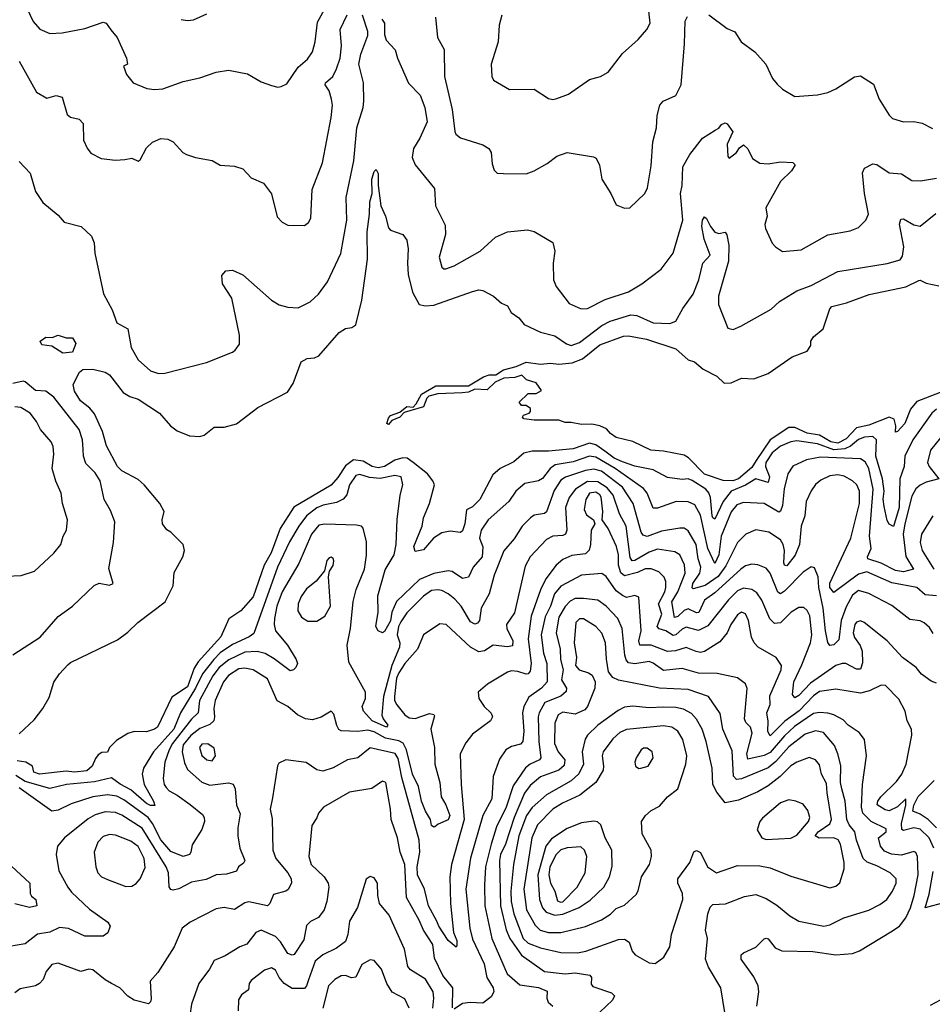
# Model space of a CAD drawing. Extents: x 1246230 to 1426786, y 660032 to 763141.
# Tile 365 of 566: x 1377578 to 1382025, y 677574 to 682372. Entities that reach past the tile are written whole.
import ezdxf

# ---------------------------------------------------------------- set-up
doc = ezdxf.new("R2010")
doc.units = 0

msp = doc.modelspace()

# ---------------------------------------------------------------- linework, layer by layer
at = {"layer": '0CON10XD'}
for points in [[(1378022.4, 682322.4), (1378052.5, 682285), (1378098, 682185), (1378102.5, 682155), (1378083.3, 682145), (1378098, 682105), (1378131.2, 682065), (1378197.6, 682037.6), (1378235, 682031.5), (1378275, 682035.5), (1378375, 682071.8), (1378455, 682089.6), (1378535, 682116.7), (1378595, 682126.7), (1378687.8, 682107.8), (1378755, 682069.2), (1378805, 682050.8), (1378835, 682044.2), (1378852.7, 682047.3), (1378880, 682060), (1378935, 682140.6), (1378980.6, 682179.4), (1379004.3, 682215), (1379018.2, 682265), (1379029.3, 682360.7), (1379080.4, 682455)], [(1379927.5, 682395), (1379913.9, 682346.1), (1379910, 682265), (1379875.9, 682155.9), (1379879.2, 682095), (1379887, 682077), (1379965, 682032.5), (1380085, 682032.9), (1380155, 681988.8), (1380175, 681984), (1380195, 681987.5), (1380251.2, 682008.8), (1380355, 682080), (1380407.5, 682095), (1380445, 682116.7), (1380515, 682207.5), (1380591.4, 682275), (1380634.2, 682325), (1380649.5, 682355), (1380640, 682445)], [(1377575, 681681.2), (1377629.1, 681625), (1377655.5, 681535), (1377690.7, 681480.7), (1377765, 681420), (1377795, 681386.2), (1377877.5, 681365), (1377927.3, 681317.3), (1377941.2, 681285), (1377944.3, 681235), (1377985.6, 681035.6), (1378028.9, 680958.9), (1378051.9, 680895), (1378105.3, 680865.3), (1378120.3, 680775), (1378155, 680715.5), (1378215, 680661.2), (1378255, 680648.8), (1378285, 680650), (1378488.5, 680701.5), (1378615, 680751.5), (1378628.3, 680761.7), (1378648.4, 680791.6), (1378648.6, 680835), (1378610.9, 681015), (1378566, 681085), (1378563.3, 681125), (1378581.7, 681148.3), (1378615, 681152), (1378665, 681129.5), (1378805.4, 681005.4), (1378842, 680982), (1378885, 680970.8), (1378935, 680968), (1378993.3, 680996.7), (1379034.6, 681035.4), (1379077.1, 681095), (1379143.2, 681233.2), (1379171.2, 681395), (1379167.9, 681505), (1379206.3, 681685), (1379220, 681845), (1379250.9, 681945), (1379254.7, 681975), (1379252.6, 682065), (1379230.6, 682155), (1379240.8, 682205), (1379274.6, 682295), (1379273.9, 682315), (1379248.2, 682395)], [(1377614.6, 682424.6), (1377643.2, 682363.2), (1377676.4, 682326.4), (1377725, 682305.6), (1377785, 682308.5), (1377895, 682329.1), (1377985, 682360.8), (1378000, 682355), (1378022.4, 682322.4)], [(1378365, 682373.8), (1378395, 682368), (1378425, 682372), (1378489.3, 682400.7)], [(1379122.1, 682132.1), (1379140, 682185), (1379146.5, 682245), (1379139.1, 682325), (1379173.6, 682396.4)], [(1380935, 682396), (1381025, 682330), (1381062.3, 682312.3), (1381093.8, 682265), (1381160, 682215), (1381214, 682155), (1381245.5, 682085.5), (1381268.3, 682058.3), (1381295, 682034), (1381355, 681998), (1381465, 682005.7), (1381515, 682017.1), (1381555, 682035.7), (1381645.8, 682094.2), (1381675, 682098), (1381738.1, 682058.1), (1381766, 681985), (1381815, 681906.7), (1381831.2, 681891.2), (1381885, 681873.8), (1381934.1, 681875.9), (1381975, 681867.5), (1382025, 681842)], [(1379342.5, 682375), (1379356, 682355), (1379355, 682300), (1379363.2, 682273.2), (1379407.5, 682225), (1379418.5, 682185), (1379472.6, 682062.6), (1379529.5, 682005), (1379551.2, 681945), (1379563.3, 681875), (1379527.5, 681795), (1379496.8, 681745), (1379490.4, 681700.4), (1379504.5, 681664.5), (1379599.4, 681549.4), (1379604.6, 681465), (1379651.2, 681371.2), (1379653.3, 681325), (1379622.5, 681215), (1379635, 681166), (1379645, 681157.5), (1379655, 681157.8), (1379695, 681173.5), (1379820.8, 681245), (1379896.9, 681313.1), (1379955, 681339.2), (1380052, 681348), (1380085, 681340.8), (1380175.7, 681285.7), (1380185.3, 681245), (1380177.8, 681185), (1380178.9, 681105), (1380192.2, 681072.2), (1380255, 680989.2), (1380313.2, 680963.2), (1380345, 680964.4), (1380430.8, 681009.2), (1380543.8, 681046.2), (1380610, 681085), (1380703.4, 681156.6), (1380761.9, 681235), (1380809.2, 681395), (1380797.3, 681525), (1380805.2, 681565), (1380809.1, 681655), (1380843.1, 681715), (1380905.5, 681794.5), (1380966.5, 681833.5), (1380985, 681844.2), (1380997.9, 681862.1), (1381015, 681869.1), (1381025.8, 681865), (1381052.5, 681825), (1381025.5, 681765), (1381027.5, 681705), (1381035, 681697.5), (1381071.2, 681725), (1381085, 681747.5), (1381105, 681762.5), (1381125, 681742.5), (1381148.8, 681695), (1381185, 681672.9), (1381225, 681670), (1381285, 681679.5), (1381345, 681675.7), (1381355.7, 681665.7), (1381339.2, 681635), (1381285, 681584), (1381214.2, 681455), (1381219.2, 681415), (1381209.2, 681375), (1381212, 681355), (1381245, 681283.3), (1381260, 681265), (1381295, 681242), (1381385, 681251.1), (1381516.3, 681323.7), (1381625, 681343.5), (1381665, 681359.4), (1381700.6, 681395), (1381713.3, 681425), (1381694.6, 681524.6), (1381684.4, 681625.6), (1381695, 681648), (1381735, 681669.2), (1381755, 681666.9), (1381815, 681626.7), (1381875, 681620.6), (1381925, 681589.4), (1381966.8, 681586.8), (1382045, 681600)], [(1379604.3, 682385), (1379613.3, 682285), (1379646.6, 682226.6), (1379647.5, 682095), (1379685.8, 681935), (1379697.6, 681827.6), (1379703.6, 681813.6), (1379725, 681797.1), (1379835, 681762.5), (1379864, 681745), (1379874.6, 681724.6), (1379879.7, 681669.7), (1379889.1, 681639.1), (1379905, 681624.3), (1379935, 681623.3), (1380045, 681621.5), (1380084.6, 681635.4), (1380148.7, 681671.3), (1380195, 681707.8), (1380245, 681725.6), (1380374.3, 681704.3), (1380386.9, 681696.9), (1380403.2, 681663.2), (1380413.8, 681595), (1380458.8, 681525), (1380485, 681470), (1380525, 681453.3), (1380550, 681455), (1380623.3, 681525), (1380636.8, 681553.2), (1380655, 681660), (1380662.8, 681777.2), (1380680.5, 681845), (1380684.2, 681905), (1380696.2, 681955), (1380712.5, 681975), (1380775, 682003.3), (1380800.8, 682055), (1380817.9, 682255), (1380820.6, 682365), (1380832.1, 682387.9)], [(1377575, 682169.6), (1377659.1, 682019.1), (1377710, 681990), (1377755, 682002), (1377784.2, 681994.2), (1377809.7, 681909.7), (1377825, 681898), (1377867, 681887), (1377886.4, 681866.4), (1377889.4, 681785), (1377906.3, 681746.3), (1377925, 681722), (1377975.6, 681695.6), (1378045, 681687.8), (1378090.8, 681690.8), (1378125, 681698), (1378155, 681682.5), (1378165, 681690), (1378195, 681748), (1378225, 681775.8), (1378265, 681792.5), (1378300.5, 681790.5), (1378325, 681776.7), (1378372.5, 681725), (1378390, 681715), (1378435, 681700), (1378515, 681686.7), (1378555, 681663.3), (1378625, 681658.8), (1378665.8, 681645.8), (1378705, 681600.8), (1378765.5, 681575.5), (1378804.1, 681524.1), (1378832.3, 681412.3), (1378856.7, 681385), (1378885, 681370.8), (1378965, 681368.8), (1378985, 681383.3), (1378996, 681405), (1379003.1, 681545), (1379053.1, 681675), (1379095.7, 681895), (1379101.5, 681955), (1379097.3, 681985), (1379085.4, 682025.4), (1379066, 682055), (1379068, 682065), (1379104.1, 682095.9), (1379122.1, 682132.1)], [(1377575, 678892.5), (1377648.8, 678961.2), (1377690.8, 679015), (1377720.9, 679069.1), (1377745, 679143.3), (1377771.2, 679185), (1377811.7, 679228.3), (1377825, 679240), (1378055, 679350.4), (1378105, 679387.6), (1378152.8, 679435), (1378286.9, 679535), (1378325, 679613.1), (1378331.3, 679678.7), (1378372.5, 679755), (1378380.3, 679785), (1378374.7, 679814.7), (1378313.8, 679875), (1378295, 679885.8), (1378274.4, 679915), (1378272.2, 679935), (1378281.1, 679975), (1378261.4, 680015), (1378185, 680106.4), (1378155, 680131.2), (1378075, 680173.3), (1378054.2, 680195), (1378001.2, 680295), (1377980.6, 680365), (1377941.7, 680451.7), (1377919.4, 680479.4), (1377874.6, 680515), (1377845, 680562.5), (1377839.2, 680595), (1377869.5, 680655), (1377885, 680667.1), (1377935, 680669.4), (1377995, 680654.2), (1378015, 680642), (1378082, 680555), (1378115, 680535.7), (1378155, 680522.9), (1378258.8, 680455), (1378313.1, 680393.1), (1378345, 680368.1), (1378405, 680344.4), (1378455, 680341.4), (1378477.5, 680347.5), (1378525, 680386.2), (1378575, 680386.7), (1378635, 680403.3), (1378738.3, 680481.7), (1378882.3, 680557.7), (1378910.8, 680599.2), (1378950, 680705), (1378978.3, 680721.7), (1379015, 680724.3), (1379035, 680734.2), (1379135, 680848.1), (1379165, 680867.1), (1379197, 680873), (1379215.5, 680884.5), (1379244.4, 681005.6), (1379271.8, 681205), (1379271.7, 681338.3), (1379283.1, 681425), (1379283.6, 681485), (1379294.6, 681525), (1379294.1, 681595), (1379305, 681632.5), (1379315, 681642), (1379325, 681622.5), (1379325.3, 681565), (1379338.2, 681465), (1379360, 681415), (1379375, 681357.5), (1379385, 681346.7), (1379445, 681326), (1379465, 681297.5), (1379471.2, 681255), (1379466.8, 681185), (1379471.2, 681131.2), (1379491.6, 681045), (1379525, 680984.6), (1379555, 680977.8), (1379595, 680981.1), (1379785, 681047.7), (1379815, 681055.4), (1379835, 681053.3), (1379886, 681025), (1379925, 680991.2), (1379955, 680977.5), (1379972.9, 680945), (1380009.2, 680919.2), (1380036.4, 680886.4), (1380115, 680850), (1380185, 680830.9), (1380242.4, 680792.4), (1380265, 680785.3), (1380305, 680799), (1380415, 680881.3), (1380455, 680902.6), (1380555, 680934.8), (1380585, 680930.4), (1380665, 680894.8), (1380745, 680891.2), (1380775, 680903.6), (1380808.7, 680965), (1380859.8, 681035), (1380887.6, 681105), (1380906.7, 681185), (1380942.5, 681225), (1380912.7, 681302.7), (1380901.1, 681365), (1380904.7, 681395.3), (1380915, 681411.2), (1380925, 681403.8), (1380944.1, 681364.1), (1380965, 681337.5), (1380985, 681330.8), (1381015, 681336.5), (1381023.8, 681323.8), (1381032.8, 681272.8), (1381030.8, 681195), (1380983, 681025), (1380983.1, 680985), (1381029.1, 680869.1), (1381055, 680862.5), (1381091.9, 680878.1), (1381238.7, 680961.3), (1381280.4, 680999.6), (1381365, 681050.4), (1381435, 681077.3), (1381565, 681145.9), (1381805, 681183.6), (1381867.2, 681202.8), (1381879.8, 681220.2), (1381885.4, 681264.6), (1381864.5, 681375.5), (1381870.5, 681399.5), (1381885, 681401.9), (1381935, 681372.5), (1381965, 681365.8), (1382041.6, 681428.4)], [(1382155, 680591.6), (1381948.4, 680511.6), (1381918.7, 680475), (1381891.2, 680405), (1381855, 680366.2), (1381845, 680362.5), (1381847.4, 680392.6), (1381838.7, 680425), (1381815, 680435.7), (1381715, 680396.4), (1381655, 680383.4), (1381605, 680329.4), (1381565, 680309.2), (1381529.5, 680315), (1381475, 680348.1), (1381415, 680357), (1381355, 680385.2), (1381325.4, 680384.6), (1381235.1, 680324.9), (1381166.5, 680225), (1381145, 680189.6), (1381080.8, 680135), (1381052.5, 680125), (1381005, 680127.1), (1380915, 680157.5), (1380837, 680237), (1380815, 680250), (1380715, 680270.4), (1380653.8, 680275), (1380565, 680316.7), (1380485, 680336.2), (1380456.2, 680355), (1380437.9, 680377.9), (1380405, 680392.5), (1380365, 680401.2), (1380315, 680400), (1380265, 680410), (1380235, 680408.8), (1380205, 680420), (1380085, 680420), (1380035, 680427.5), (1380027.5, 680435), (1380032.5, 680445), (1380060, 680455), (1380067, 680463), (1380067, 680477), (1380045, 680492.5), (1380023, 680493), (1380011.7, 680508.3), (1380055, 680550), (1380095, 680550), (1380120, 680565), (1380095, 680603.3), (1380047.3, 680617.3), (1380025, 680640), (1379990.8, 680629.2), (1379936.7, 680625), (1379895, 680605.6), (1379855, 680568.6), (1379795, 680571.2), (1379765, 680558), (1379734.6, 680554.6), (1379615, 680549.1), (1379571.7, 680538.3), (1379561.3, 680528.7), (1379545, 680486.4), (1379451.9, 680458.1), (1379430, 680435), (1379390.9, 680419.1), (1379375, 680400), (1379367.5, 680405), (1379375, 680431.2), (1379385, 680442.9), (1379429.8, 680460.2), (1379465, 680487.5), (1379495, 680483.3), (1379510.4, 680499.6), (1379535, 680546.9), (1379605, 680588.8), (1379765, 680587.7), (1379837.4, 680632.6), (1379865, 680641.6), (1379898.2, 680641.8), (1379935, 680666.7), (1379997.4, 680682.6), (1380045, 680703.2), (1380115, 680693.3), (1380165, 680698.6), (1380205, 680692.9), (1380269.5, 680700.5), (1380320.9, 680719.1), (1380405, 680787.5), (1380520.5, 680830.5), (1380545, 680831.4), (1380632.5, 680815), (1380775, 680768.8), (1380834.3, 680714.3), (1380866.2, 680705), (1380908.8, 680668.8), (1380974.3, 680635), (1381011.2, 680601.2), (1381045, 680602), (1381095, 680625.5), (1381155, 680622.3), (1381225, 680648.9), (1381341.4, 680728.6), (1381415, 680757.5), (1381432.5, 680785), (1381433.3, 680805), (1381445, 680827.5), (1381493.3, 680865), (1381525, 680962.5), (1381535.8, 680974.2), (1381607, 680993), (1381717.2, 681032.8), (1381895, 681070.9), (1381959.2, 681100.8), (1381965, 681103.5), (1381995, 681088.4), (1382055.8, 681075.8)], [(1377788, 680748), (1377735, 680782), (1377685, 680788), (1377677.5, 680805), (1377705, 680824.4), (1377736.3, 680823.7), (1377765, 680834.6), (1377805, 680822.7), (1377835, 680822.5), (1377851.4, 680795), (1377835, 680752.5), (1377788, 680748)], [(1377545, 679276.7), (1377676.9, 679363.1), (1377765, 679464.3), (1377835, 679514), (1377940, 679615), (1377965, 679626.2), (1378015, 679616.2), (1378033.3, 679625), (1378012.5, 679697.5), (1378035.5, 679825), (1378041.8, 679925), (1378020.4, 679980.4), (1377988.9, 680035), (1377970.8, 680125), (1377945, 680163.8), (1377900.2, 680210.2), (1377889.1, 680245), (1377887.6, 680277.6), (1377884.7, 680325), (1377867.4, 680375), (1377745, 680533.5), (1377705, 680561.5), (1377655, 680565.6), (1377605, 680607.1), (1377595, 680610), (1377545, 680600)], [(1377363.6, 679653.6), (1377585, 679663.3), (1377650, 679685), (1377745, 679773.3), (1377778.8, 679815), (1377790, 679855), (1377806.2, 679885), (1377811.4, 679935), (1377785.7, 680015), (1377780.6, 680065), (1377753.9, 680123.9), (1377735.5, 680185), (1377744.7, 680255), (1377741.7, 680291.7), (1377731.5, 680315), (1377678.6, 680375), (1377660, 680415), (1377628.6, 680455), (1377583, 680483), (1377553.8, 680485)], [(1382045.5, 680475), (1382022, 680455), (1381929.2, 680325), (1381891, 680245), (1381887.8, 680195), (1381865.6, 680135), (1381863, 679995), (1381835, 679903.3), (1381815, 679913.6), (1381805, 679931.9), (1381789.3, 679999.3), (1381785.2, 680035.2), (1381790.8, 680075), (1381782, 680135), (1381749.2, 680245), (1381752.8, 680325), (1381735, 680340.5), (1381695, 680338.4), (1381665, 680326.3), (1381625.4, 680294.6), (1381598.5, 680281.5), (1381545, 680276.8), (1381465, 680306.1), (1381365, 680319.8), (1381335, 680314.8), (1381285, 680293.5), (1381245, 680261.1), (1381213.1, 680215), (1381211.6, 680195), (1381232, 680145), (1381225, 680116.5), (1381165, 680134.1), (1381115, 680104.4), (1381044.6, 680075.4), (1381006.2, 680025), (1380965, 679939.1), (1380955, 679944.4), (1380951.5, 679955), (1380944.1, 680044.1), (1380936.5, 680066.5), (1380921.7, 680085), (1380855, 680126.9), (1380835, 680135.3), (1380805, 680131.1), (1380735, 680141.1), (1380665, 680179.1), (1380575, 680196.2), (1380515, 680217.1), (1380475.1, 680235.1), (1380429.5, 680269.5), (1380385, 680299.8), (1380355, 680307.9), (1380275, 680280.7), (1380155, 680269.8), (1380075, 680269.7), (1380035, 680259.7), (1379985, 680217.2), (1379918.2, 680185), (1379883.4, 680155), (1379820.5, 680035), (1379785, 679998), (1379755.5, 679984.5), (1379746.8, 679915), (1379735, 679881.8), (1379725, 679873.3), (1379675, 679880), (1379635, 679871.2), (1379594.7, 679845.3), (1379545, 679788.8), (1379505, 679780), (1379498.5, 679805), (1379538.7, 679905), (1379545.8, 679945), (1379574.7, 680015), (1379599.2, 680105), (1379591.7, 680125), (1379565, 680159.1), (1379494.9, 680214.9), (1379466.2, 680235), (1379445, 680237.6), (1379405, 680226.3), (1379355, 680195.6), (1379325, 680189), (1379295, 680195.1), (1379251.6, 680221.6), (1379205, 680227.7), (1379165, 680198.7), (1379128.3, 680141.7), (1379095, 680104), (1378913.4, 679996.6), (1378847.7, 679892.3), (1378803.1, 679775), (1378769, 679715), (1378715, 679560), (1378655, 679492.1), (1378597.3, 679452.7), (1378557.5, 679365), (1378446.8, 679243.2), (1378428.3, 679211.7)], [(1382065, 680335.4), (1382015.4, 680275), (1382001.2, 680215), (1382009.4, 680195), (1382055.6, 680135), (1381995, 680118.9), (1381965, 680103.9), (1381945, 680085.5), (1381925, 680050), (1381890.3, 679915), (1381883.4, 679865), (1381895, 679755.8), (1381932.5, 679695), (1381885, 679681.6), (1381845, 679687.6), (1381775, 679724.2), (1381710.6, 679745), (1381708.5, 679755), (1381726.5, 679795), (1381717.9, 679855), (1381736.2, 680085), (1381715, 680185.5), (1381697.8, 680217.8), (1381675, 680231.9), (1381479.3, 680240.7), (1381412.4, 680227.6), (1381345, 680196.4), (1381320.8, 680159.2), (1381303.2, 680086.8), (1381294.1, 680005), (1381285, 679976.9), (1381276.9, 679973.1), (1381205, 680014.6), (1381105, 680019.7), (1381071.8, 680008.2), (1381045, 679973.5), (1380995.1, 679854.9), (1380984.1, 679765), (1380965, 679722.9), (1380931.3, 679795), (1380895, 679958.5), (1380868.3, 680008.3), (1380835, 680022.2), (1380775.9, 680024.1), (1380685, 679992.2), (1380665, 679992.5), (1380635.1, 680065.1), (1380617.4, 680087.4), (1380479, 680185), (1380385, 680240.4), (1380355, 680245.1), (1380275, 680218.2), (1380187.6, 680202.4), (1380163.3, 680185), (1380125, 680136.7), (1380105, 680124.6), (1380038.5, 680111.5), (1379995.7, 680074.3), (1379960.9, 680025), (1379860.9, 679935), (1379826.8, 679885), (1379818.3, 679845), (1379834, 679804), (1379831.3, 679755), (1379788, 679705), (1379765, 679655.7), (1379735, 679649.5), (1379685, 679683.6), (1379665, 679687.3), (1379595, 679672.8), (1379525.8, 679645), (1379413.6, 679536.4), (1379391.3, 679485), (1379385, 679443.4), (1379355, 679390.6), (1379345, 679384), (1379324.6, 679394.6), (1379313.3, 679415), (1379323.8, 679485), (1379323, 679565), (1379358.2, 679691.8), (1379402.3, 679765), (1379412.3, 679815), (1379416.9, 679936.9), (1379432.2, 680055), (1379444.6, 680105), (1379436.9, 680145), (1379405, 680150.8), (1379334.2, 680135.8), (1379281.6, 680141.6), (1379235, 680155.4), (1379215, 680151.8), (1379185.4, 680105), (1379172.4, 680057.6), (1379153.4, 680036.6), (1379121, 680019), (1379056.3, 680006.3), (1379025, 679993.7), (1378975.2, 679955), (1378937.6, 679905), (1378892.8, 679827.2), (1378834.5, 679705), (1378718.3, 679381.7), (1378695.4, 679365), (1378615, 679328.1), (1378555, 679286.7), (1378523.2, 679255), (1378468.5, 679185), (1378434.9, 679115.1), (1378361.9, 678995), (1378329.5, 678915), (1378230, 678805), (1378180.6, 678725), (1378174.3, 678695), (1378185.2, 678645), (1378230.3, 678565), (1378236.5, 678543.5), (1378215, 678543.2), (1378195, 678553.2), (1378120.2, 678620.2), (1378067, 678647), (1378025, 678678.1), (1377942, 678658), (1377806.7, 678645), (1377725, 678626.1), (1377605, 678660.6), (1377559.1, 678689.1)], [(1382044.3, 679564.3), (1381990.2, 679570.2), (1381950, 679605), (1381827.4, 679627.4), (1381705, 679681.5), (1381665, 679670.3), (1381545, 679581.1), (1381526.1, 679605), (1381525.7, 679625.7), (1381627.6, 679845), (1381669.4, 680015), (1381670.3, 680075), (1381656.7, 680105), (1381636.5, 680125), (1381595, 680147.2), (1381565, 680154.7), (1381525, 680149.3), (1381481.3, 680128.7), (1381455, 680107.3), (1381434, 680076), (1381410.3, 680025), (1381403.5, 679955), (1381385.7, 679905), (1381377.7, 679815), (1381356.8, 679763.2), (1381315, 679710.9), (1381305, 679714.5), (1381300.8, 679725), (1381304.4, 679785), (1381298.5, 679815), (1381285, 679837.5), (1381228, 679875), (1381165, 679886), (1381115.3, 679864.7), (1381074.6, 679825), (1381019.1, 679710.9), (1380981.6, 679658.4), (1380918.2, 679615), (1380859.3, 679599.3), (1380854.3, 679604.3), (1380858.1, 679625), (1380891.4, 679675), (1380896.3, 679705), (1380883.4, 679745), (1380874, 679815), (1380835, 679881.8), (1380815, 679894.6), (1380795, 679894.1), (1380705, 679879.5), (1380635, 679854), (1380615, 679860.9), (1380605.9, 679875), (1380567.6, 680015), (1380515.2, 680095), (1380412.8, 680172.8), (1380375, 680182.6), (1380334.4, 680175.6), (1380237.4, 680142.6), (1380215, 680128), (1380182.2, 680077.8), (1380145, 679973.3), (1380134.7, 679965.3), (1380085, 679957.5), (1380066.4, 679945), (1380026.9, 679905), (1379988, 679842), (1379936.2, 679783.8), (1379889.2, 679665), (1379864.6, 679575), (1379826.9, 679505), (1379817.8, 679445), (1379808.8, 679431.2), (1379795, 679427.5), (1379775, 679438), (1379728.9, 679515), (1379698, 679548), (1379665.3, 679575), (1379635, 679590.2), (1379615, 679594.8), (1379585, 679590.3), (1379545, 679563.8), (1379465, 679481.2), (1379435, 679437.9), (1379424.2, 679415), (1379417.2, 679375), (1379429.8, 679335), (1379427.8, 679315), (1379390.7, 679225), (1379349.9, 679075), (1379343.2, 678983.2), (1379348.8, 678965), (1379371.2, 678935), (1379364.5, 678925.5), (1379295, 678955.9), (1379252.5, 679002.5), (1379246.3, 679025), (1379262.9, 679065), (1379263.2, 679095), (1379181.9, 679241.9), (1379174.1, 679325), (1379190, 679405), (1379203.4, 679536.6), (1379216.7, 679595), (1379257.2, 679695), (1379267.4, 679762.6), (1379267.7, 679827.7), (1379251.9, 679895), (1379243.6, 679903.6), (1379218.6, 679908.6), (1379065, 679913.9), (1379035, 679908.7), (1378999.2, 679865), (1378937.3, 679722.7), (1378857.2, 679585), (1378831, 679515), (1378819.3, 679455), (1378817.1, 679425), (1378824, 679395), (1378883.4, 679325), (1378925.8, 679255), (1378931.2, 679235), (1378924, 679216), (1378912.5, 679205), (1378895, 679200), (1378818.3, 679258.3), (1378773.3, 679283.3), (1378735, 679292.9), (1378675, 679290.5), (1378596.6, 679253.4)], [(1382028.3, 679381.7), (1382010.9, 679410.9), (1381985, 679433.5), (1381965, 679442.2), (1381915, 679449.4), (1381826.9, 679516.9), (1381715, 679576.9), (1381665, 679590.3), (1381635, 679568), (1381605, 679510.4), (1381581.3, 679445), (1381569, 679351), (1381545, 679325.6), (1381525, 679322.5), (1381515, 679338), (1381503.6, 679393.6), (1381492.8, 679505), (1381471.3, 679605), (1381468, 679658), (1381451.1, 679701.1), (1381435, 679705.7), (1381395, 679680.8), (1381305, 679587.2), (1381285, 679574.7), (1381272.1, 679582.1), (1381235.3, 679675), (1381215, 679699.1), (1381175.2, 679715.2), (1381145, 679719.7), (1381115, 679711.1), (1381090.9, 679695), (1380965, 679579.6), (1380915, 679543.9), (1380886.8, 679483.2), (1380875, 679482.1), (1380835, 679501.5), (1380815, 679492.6), (1380785, 679464.4), (1380768.9, 679458.9), (1380755.9, 679535), (1380785.3, 679584.7), (1380820.2, 679675), (1380816.4, 679716.4), (1380795, 679764.5), (1380769.5, 679779.5), (1380685, 679791.6), (1380645, 679778.1), (1380575, 679736.7), (1380561.9, 679735), (1380552.1, 679752.1), (1380532.9, 679905), (1380500, 679965), (1380469.7, 680055), (1380440.7, 680090.7), (1380395, 680120), (1380345, 680122.1), (1380285.3, 680085), (1380254.5, 680044.5), (1380237.5, 679995), (1380243.8, 679885), (1380237.3, 679865), (1380225, 679858.1), (1380176, 679855), (1380145, 679838.8), (1380064.6, 679755), (1380040.8, 679709.2), (1379988.3, 679481.7), (1379950, 679425), (1379951.8, 679405), (1379980.6, 679345), (1379979.6, 679320.4), (1379955, 679315.7), (1379884.8, 679325.2), (1379843, 679297), (1379815, 679291.6), (1379774.8, 679314.8), (1379655.8, 679425), (1379625, 679428.6), (1379545, 679374.2), (1379516, 679305), (1379455.2, 679234.8), (1379425, 679190), (1379414.2, 679164.2), (1379403.8, 679075), (1379404.8, 679054.8), (1379415, 679033.6), (1379455, 678984.6), (1379475, 678970.6), (1379505, 678967.4), (1379575, 678991.6), (1379596.3, 678986.3), (1379599.7, 678979.7), (1379580.4, 678915), (1379599.5, 678825), (1379601.4, 678745), (1379625.2, 678655), (1379632.2, 678585), (1379655, 678545.6), (1379673.9, 678495), (1379665, 678472.7), (1379617.3, 678452.7), (1379601.2, 678438.8), (1379595, 678437.1), (1379585, 678446.2), (1379579.2, 678475), (1379554.9, 678515), (1379536.5, 678565), (1379520.8, 678635), (1379491.9, 678695), (1379463.4, 678815), (1379446.2, 678846.2), (1379425, 678857.9), (1379361, 678871), (1379305, 678902), (1379275, 678910.2), (1379225, 678904.3), (1379145, 678907.3), (1379133.5, 678913.5), (1379123.2, 678933.2), (1379108.8, 678988.8), (1379095, 679002), (1379046.3, 678973.7), (1379005, 678960.5), (1378970, 678965), (1378930.8, 678985), (1378885, 679026.1), (1378832.7, 679052.7), (1378785, 679160.9), (1378715, 679204.7), (1378675, 679211.7), (1378645, 679208.9), (1378595, 679176.7), (1378571.7, 679145), (1378530.4, 679055), (1378523.7, 679016.3), (1378527.5, 678975), (1378523.4, 678955), (1378505, 678938), (1378455, 678918.5), (1378411.9, 678885), (1378375, 678838.6), (1378369.1, 678805), (1378380.3, 678750.3), (1378395, 678718.2), (1378465, 678657.6), (1378505, 678642.7), (1378595, 678653.3), (1378617.3, 678647.3), (1378627.1, 678625), (1378634.5, 678545), (1378652.5, 678502.5), (1378640, 678435), (1378641.1, 678395), (1378651.3, 678335), (1378674.4, 678275.6), (1378668, 678262), (1378644.2, 678245), (1378635, 678223.8), (1378585, 678208.5), (1378535, 678204.6), (1378487.2, 678182.8), (1378415, 678169.7), (1378352.8, 678137.2), (1378325, 678131.1), (1378313.7, 678133.7), (1378306.3, 678146.3), (1378303.1, 678215), (1378291.2, 678245), (1378175, 678433.3), (1378075, 678496.7), (1378045, 678509.6), (1377995, 678511.7), (1377945, 678497.6), (1377912.1, 678477.9), (1377795.7, 678385), (1377761.4, 678345), (1377755.5, 678304.5), (1377768.5, 678225), (1377813.1, 678145), (1377830.7, 678120.7), (1377917.6, 678037.6), (1378006.7, 677975), (1378019.4, 677955), (1378007.6, 677922.4), (1377985, 677906.7), (1377895, 677906), (1377815, 677943.3), (1377771.8, 677948.2), (1377725, 677926.1), (1377665, 677916.4), (1377605, 677869.6), (1377489.8, 677850.2)], [(1382045, 679140), (1382019.5, 679149.5), (1381972.7, 679182.7), (1381945.4, 679215.4), (1381880, 679265), (1381805, 679345.5), (1381692.5, 679435), (1381675, 679443.1), (1381655, 679436.7), (1381647.3, 679425), (1381639.5, 679385), (1381645, 679362.2), (1381672.4, 679322.4), (1381682.5, 679295), (1381685, 679237.5), (1381675, 679207.5), (1381655, 679207.3), (1381603.3, 679235), (1381585, 679235.8), (1381555, 679226.1), (1381430.9, 679139.1), (1381375, 679079.3), (1381355, 679067.8), (1381344, 679084), (1381350.2, 679145), (1381388.5, 679228.5), (1381431.6, 679335), (1381437, 679375), (1381427.7, 679467.7), (1381415, 679492.9), (1381398.3, 679508.3), (1381375, 679508.2), (1381337.1, 679485), (1381285, 679432.9), (1381255, 679430.7), (1381233.1, 679453.1), (1381193.2, 679543.2), (1381169.5, 679579.5), (1381145.8, 679595.8), (1381105, 679602.8), (1381075, 679588.4), (1381030.8, 679545), (1380931.3, 679418.7), (1380885, 679395.8), (1380825, 679412.7), (1380805, 679402.9), (1380775, 679375.2), (1380761.8, 679371.8), (1380726, 679395), (1380693.4, 679403.4), (1380684, 679415), (1380706.5, 679475), (1380690, 679525), (1380721.7, 679585), (1380726, 679605), (1380725.9, 679635), (1380717.7, 679655), (1380691.7, 679681.7), (1380655, 679696.8), (1380625, 679696.5), (1380588.4, 679678.4), (1380525, 679662.9), (1380507, 679677), (1380495.1, 679715), (1380495.4, 679765), (1380485.5, 679805), (1380445, 679892.5), (1380415.7, 679935.7), (1380420, 679975), (1380411, 680045), (1380405, 680057.5), (1380385, 680070.2), (1380355, 680064.7), (1380336.4, 680035), (1380328.9, 679985), (1380339.5, 679959.5), (1380373.3, 679935), (1380380, 679915), (1380361.9, 679885), (1380359.1, 679815), (1380352, 679788), (1380335, 679769.7), (1380268.5, 679761.5), (1380225, 679742), (1380192.1, 679715), (1380141.6, 679648.4), (1380115.5, 679594.5), (1380070.1, 679465), (1380054.8, 679355.2), (1380069.4, 679235), (1380065, 679197.5), (1380055.2, 679184.8), (1380045, 679182.6), (1380005, 679195.9), (1379975, 679199.6), (1379955, 679193.3), (1379857.5, 679135), (1379812, 679095), (1379814.5, 679064.5), (1379841.5, 679025), (1379875, 678992.5), (1379882.2, 678975), (1379871.4, 678955), (1379785, 678890.6), (1379751.9, 678848.1), (1379724.7, 678795.3), (1379728.5, 678645), (1379744.4, 678475), (1379681.4, 678255), (1379674.4, 678195.6), (1379676.2, 678065), (1379692.4, 677925), (1379707.6, 677885), (1379708.6, 677861.4), (1379705, 677852.5), (1379665.8, 677885), (1379619.9, 677955), (1379610, 677980), (1379570.6, 678055), (1379549.8, 678135), (1379515.8, 678205), (1379514, 678245), (1379527.3, 678315), (1379523.8, 678375), (1379439.2, 678679.2), (1379421.8, 678771.8), (1379406.7, 678796.7), (1379285, 678823.4), (1379225, 678775.4), (1379175, 678765.4), (1379105, 678726.4), (1379055, 678710), (1379025, 678717.1), (1378973.2, 678753.2), (1378875, 678766.2), (1378841.2, 678748.8), (1378834.2, 678735.8), (1378808.9, 678581.1)], [(1382026.7, 679955), (1381971.5, 679865), (1381965.3, 679825), (1381975.6, 679785.6), (1382032.5, 679695)], [(1378981.7, 679441.7), (1379025, 679442.1), (1379065, 679466.5), (1379092.5, 679515), (1379082, 679658), (1379086.7, 679685), (1379105, 679712.5), (1379108.8, 679735), (1379106.1, 679746.1), (1379095, 679752.5), (1379085, 679750), (1379075, 679737.5), (1379063.8, 679686.2), (1379023, 679637), (1378975, 679599.4), (1378948.7, 679561.3), (1378934.7, 679525), (1378932.5, 679492.5), (1378950.6, 679460.6), (1378981.7, 679441.7)], [(1382032.8, 678335), (1382009, 678385), (1381965, 678428.6), (1381935, 678434.5), (1381885, 678421.9), (1381876.2, 678426.2), (1381874.9, 678454.9), (1381895.5, 678545.5), (1381895, 678575.8), (1381855, 678536.8), (1381815, 678516.8), (1381795, 678521.6), (1381756.5, 678546.5), (1381758.6, 678565), (1381773.9, 678586.1), (1381849.6, 678660.4), (1381875.4, 678695), (1381897.9, 678745), (1381925.5, 678885.5), (1381922.9, 678915), (1381902.9, 678955), (1381892, 679002), (1381860.9, 679060.9), (1381797.3, 679127.3), (1381775, 679128.9), (1381717.9, 679102.1), (1381675, 679090), (1381555, 679110), (1381475, 679098.5), (1381445, 679078.3), (1381375.5, 679005), (1381305.4, 678954.6), (1381235, 678882.1), (1381223.1, 678903.1), (1381224.8, 678954.8), (1381218.4, 678995), (1381234.8, 679035), (1381232.9, 679077.1), (1381288.5, 679205), (1381289.5, 679225), (1381264.6, 679264.6), (1381175.3, 679315.3), (1381155.9, 679335.9), (1381143.7, 679363.7), (1381129.5, 679445), (1381115, 679477.1), (1381095, 679484.7), (1381075, 679472.1), (1381043.4, 679425), (1381025.2, 679384.8), (1380989.9, 679340.1), (1380915, 679293.2), (1380895, 679288.3), (1380873.9, 679293.9), (1380825, 679312.8), (1380773.4, 679296.6), (1380733.8, 679293.8), (1380655, 679324.8), (1380598.9, 679325), (1380594.2, 679345), (1380605.3, 679395), (1380595, 679557.5), (1380575, 679566.5), (1380535, 679556.7), (1380515, 679566.2), (1380485, 679588.9), (1380435, 679658.5), (1380415, 679674), (1380315, 679665.8), (1380215, 679612.4), (1380183.7, 679575), (1380164.5, 679515), (1380138.3, 679461.7), (1380118.9, 679375), (1380130.3, 679285), (1380146.1, 679235), (1380147.9, 679145), (1380119.7, 679115), (1380059.4, 679070.6), (1380034.1, 679025), (1380027.2, 678995), (1380034, 678905), (1380030, 678855), (1380018.5, 678841.5), (1379975, 678830), (1379946.9, 678815), (1379915, 678769.2), (1379884.6, 678685), (1379878.8, 678575), (1379835.2, 678494.8), (1379774.2, 678285.8), (1379752.1, 678135), (1379771.3, 677945), (1379785, 677892.2), (1379841.6, 677771.6), (1379854.6, 677704.6), (1379884.4, 677655), (1379888.8, 677635), (1379875, 677610.4), (1379835, 677579.2), (1379773.3, 677583.3), (1379735, 677578), (1379695, 677550.5)], [(1381168.9, 677565), (1381180, 677635), (1381176.5, 677665), (1381155, 677708), (1381093.3, 677795), (1381093.3, 677815), (1381105, 677825.8), (1381165, 677853.5), (1381205, 677894), (1381215, 677897.1), (1381225, 677894), (1381258.9, 677848.9), (1381291.2, 677835), (1381442, 677832), (1381555, 677816.2), (1381635, 677822.3), (1381670, 677835), (1381822.9, 677927.1), (1381865.4, 677955), (1381895, 677996.4), (1381917.7, 678045), (1381936.7, 678105), (1381955.9, 678205), (1381952.7, 678295), (1381945, 678314.3), (1381935, 678318.2), (1381875, 678301), (1381825, 678305.8), (1381791.2, 678321.2), (1381772.6, 678345), (1381763.1, 678385), (1381799.4, 678415), (1381800, 678430), (1381727.5, 678465), (1381686.4, 678506.4), (1381679.6, 678535), (1381684.1, 678645.9), (1381704.6, 678785), (1381694.5, 678865), (1381668.5, 678898.5), (1381615, 678934.6), (1381590.2, 678960.2), (1381545, 678984.7), (1381515, 678993), (1381475, 678996.5), (1381445, 678992), (1381352.5, 678927.5), (1381305, 678883.4), (1381235, 678800.6), (1381205, 678786.7), (1381125, 678768.7), (1381121, 678795), (1381147, 678895), (1381139.4, 678925), (1381116.8, 678946.8), (1381110.2, 678965), (1381122.5, 679112.5), (1381115, 679136), (1381075, 679165.5), (1380976, 679186), (1380885, 679187.6), (1380805, 679211.2), (1380715, 679200.2), (1380665, 679237.4), (1380645, 679245.3), (1380575, 679233.5), (1380545, 679238.4), (1380532.7, 679252.7), (1380526.2, 679275), (1380514.2, 679405), (1380491.6, 679455), (1380435, 679514.7), (1380395, 679544.1), (1380325, 679551.5), (1380285, 679551.5), (1380260.7, 679539.3), (1380235, 679512), (1380205, 679460.6), (1380191.2, 679385), (1380211.2, 679305), (1380212.6, 679255), (1380225.5, 679205), (1380218.4, 679155), (1380242.1, 679115), (1380241.3, 679098.7), (1380214.2, 679075.8), (1380136.5, 679045), (1380108.4, 678995), (1380103.5, 678975), (1380107.1, 678855), (1380116.8, 678775), (1380110.8, 678765), (1380064.4, 678745), (1380042.9, 678727.1), (1379981.8, 678638.2), (1379948.5, 678535), (1379900.9, 678439.1), (1379875.9, 678355), (1379848, 678245), (1379843, 678155), (1379844.8, 678055), (1379878.9, 677895), (1379953.4, 677723.4), (1380015, 677669.7), (1380106.2, 677656.2), (1380148.6, 677638.6), (1380145.9, 677605), (1380152.4, 677585), (1380175, 677565.3)], [(1381034.5, 677405), (1380993.5, 677655), (1380934.7, 677754.7), (1380919.7, 677795), (1380928.9, 677895), (1380920, 677935), (1380930.6, 678015), (1380941.6, 678048.4), (1380955, 678061.4), (1381016.8, 678063.2), (1381110.2, 678099.8), (1381165, 678108.8), (1381215, 678090), (1381267.5, 678057.5), (1381330, 678005), (1381375, 677980), (1381495.6, 677955.6), (1381525, 677961.8), (1381594.2, 677995.8), (1381715, 678033.2), (1381769.6, 678060.4), (1381803.5, 678085), (1381831.3, 678125), (1381848.5, 678165), (1381847.8, 678185), (1381819.4, 678215), (1381755, 678249.7), (1381706.5, 678266.5), (1381687.8, 678285), (1381654.8, 678375), (1381646.7, 678415), (1381619.1, 678449.1), (1381607.6, 678475), (1381600, 678565), (1381584.2, 678624.2), (1381577.3, 678655), (1381578.7, 678738.7), (1381564.7, 678795), (1381548.2, 678835), (1381495, 678898.9), (1381455, 678906.7), (1381405, 678890.7), (1381325, 678828.4), (1381262.9, 678757.1), (1381225, 678726.9), (1381095, 678673), (1381069.9, 678669.9), (1381055.5, 678685.5), (1381049, 678809), (1381004.4, 678914.4), (1380991.3, 678991.3), (1380934, 679074), (1380835, 679108.5), (1380694.8, 679114.8), (1380495, 679153.3), (1380467.6, 679167.6), (1380447.5, 679195), (1380436.6, 679256.6), (1380432.6, 679335), (1380415, 679382.7), (1380384.5, 679415), (1380325, 679452.7), (1380305, 679452.5), (1380287.3, 679435), (1380279.4, 679335), (1380291.5, 679265), (1380286.7, 679225), (1380304.2, 679204.2), (1380350, 679190), (1380367.5, 679177.5), (1380382.2, 679145), (1380379.6, 679115), (1380343.9, 679026.1), (1380331, 679009), (1380285, 678988.9), (1380225, 678997.6), (1380201.5, 678985), (1380185.8, 678944.2), (1380183.8, 678845), (1380201.9, 678805), (1380234.3, 678765), (1380231.3, 678738.7), (1380204.9, 678715.1), (1380115, 678682.2), (1380065, 678640.8), (1380037.2, 678602.8), (1379986.8, 678485), (1379944.6, 678355.4), (1379921.4, 678305), (1379916.4, 678275), (1379920.4, 678055), (1379947.8, 677937.8), (1379966.7, 677895), (1380023.4, 677813.4), (1380135, 677734.6), (1380235, 677722.3), (1380285, 677727.1), (1380356.5, 677716.5), (1380364.5, 677705), (1380363, 677673), (1380371.2, 677661.2), (1380460.9, 677630.9), (1380475.6, 677615), (1380465.6, 677595), (1380404.1, 677535.9)], [(1378596.6, 679253.4), (1378549.6, 679215), (1378518.3, 679175), (1378454.5, 679055), (1378448.3, 678995), (1378415, 678963), (1378323.1, 678845), (1378306.2, 678815), (1378285.2, 678755), (1378277.6, 678675), (1378282.4, 678645), (1378290.8, 678630.8), (1378305.5, 678615), (1378345, 678593.9), (1378407.8, 678547.8), (1378468.8, 678498.8), (1378477.5, 678485), (1378479.1, 678465), (1378465, 678426.7), (1378418.3, 678351.7), (1378412.5, 678315), (1378405.6, 678305), (1378374, 678294), (1378315, 678318.7), (1378265, 678375.2), (1378225.1, 678455.1), (1378204, 678484), (1378085, 678571.1), (1378050.8, 678589.2), (1378005, 678595.2), (1377933.9, 678586.1), (1377828.3, 678551.7), (1377765, 678519.7), (1377735.3, 678515.3), (1377575, 678628.6)], [(1378428.3, 679211.7), (1378395, 679121.9), (1378319.8, 679070.2), (1378250, 678925), (1378235, 678914.3), (1378195, 678902), (1378135, 678904.2), (1378105, 678894.5), (1378050.4, 678859.6), (1378015.7, 678825), (1378005, 678803.8), (1377978.7, 678801.3), (1377960.6, 678789.4), (1377947.1, 678772.9), (1377931.5, 678735), (1377905, 678711.3), (1377845, 678706.2), (1377805, 678710.4), (1377675, 678696.2), (1377647.5, 678705), (1377640, 678735), (1377607.5, 678755), (1377565, 678761.1)], [(1380675, 677774), (1380715.9, 677804.1), (1380746, 677855), (1380754.4, 677915), (1380809.3, 678085), (1380807.7, 678115), (1380784.5, 678165), (1380784.4, 678185), (1380843.6, 678265), (1380862, 678318), (1380875, 678323.1), (1380895, 678314.4), (1380929.4, 678245), (1380972.5, 678215), (1381075, 678251.1), (1381185, 678248.5), (1381235, 678238.7), (1381335, 678198.2), (1381525, 678141.9), (1381555, 678149.4), (1381573.8, 678166.2), (1381595.4, 678235), (1381595.3, 678265), (1381577.2, 678355), (1381565.6, 678375.6), (1381544.8, 678384.8), (1381473.6, 678383.6), (1381454.6, 678394.6), (1381469.2, 678415), (1381525.5, 678454.5), (1381534.2, 678475), (1381511.7, 678605), (1381509.8, 678649.8), (1381484.6, 678695), (1381475, 678740.8), (1381455, 678765.7), (1381425, 678776.7), (1381365, 678753.5), (1381335, 678736.2), (1381283.6, 678685), (1381225, 678639.1), (1381175, 678609.7), (1381080.1, 678569.9), (1381015, 678555.5), (1380975, 678607.3), (1380955.2, 678645), (1380952, 678725), (1380922.5, 678855), (1380903.2, 678915), (1380875, 678964.6), (1380851, 678991), (1380812.2, 679012.2), (1380775, 679020), (1380715, 679021.6), (1380645, 679019.5), (1380565, 679026.9), (1380525, 679022.2), (1380493.6, 679006.4), (1380394.8, 678935.2), (1380343.9, 678886.1), (1380333.3, 678866.7), (1380318.1, 678805), (1380325.2, 678745), (1380302.2, 678697.8), (1380265, 678662.6), (1380145, 678594.8), (1380075, 678533.5), (1380048.1, 678495), (1380009.8, 678395), (1379983.2, 678255), (1379970.3, 678125), (1379972.4, 678075), (1379985.4, 678015), (1380031.7, 677895), (1380055, 677872.7), (1380115, 677849), (1380215, 677826.8), (1380295, 677825.9), (1380336.2, 677833.8), (1380495, 677890), (1380525, 677892.5), (1380546.8, 677876.8), (1380562.7, 677832.7), (1380576, 677815), (1380645, 677775.8), (1380675, 677774)], [(1380153.7, 677923.7), (1380215, 677924.8), (1380335, 677954.2), (1380413.2, 677986.8), (1380457, 678013), (1380485, 678041.5), (1380525, 678057.1), (1380581.1, 678108.9), (1380591.9, 678128.1), (1380607.9, 678195), (1380646.4, 678255), (1380656.4, 678295), (1380654.3, 678325), (1380610.8, 678405), (1380607.1, 678465), (1380627.5, 678495), (1380655, 678518.1), (1380695, 678539.1), (1380734.8, 678585.2), (1380785.3, 678625), (1380824.4, 678745), (1380828.5, 678785), (1380809.1, 678865), (1380785.4, 678905), (1380755, 678925.3), (1380715, 678931.1), (1380535, 678913.4), (1380501.9, 678898.1), (1380468.3, 678868.3), (1380421.6, 678805), (1380416.7, 678785), (1380423.3, 678735), (1380420.3, 678715), (1380384.5, 678655.5), (1380306.4, 678593.6), (1380223.1, 678555), (1380175.2, 678524.8), (1380101.7, 678448.3), (1380072.8, 678385), (1380034.3, 678135), (1380047, 678035), (1380089.6, 677959.6), (1380113.5, 677935), (1380153.7, 677923.7)], [(1378515, 678760.5), (1378532.2, 678785), (1378525, 678822), (1378495, 678843.6), (1378465, 678842.5), (1378453.3, 678825), (1378465, 678786.9), (1378490, 678765), (1378515, 678760.5)], [(1380594.2, 678724.2), (1380605, 678724.3), (1380640, 678735), (1380664.4, 678775), (1380658.9, 678805), (1380635, 678822.5), (1380617.2, 678822.8), (1380605.7, 678815), (1380581.1, 678775), (1380575.8, 678755), (1380578.8, 678735), (1380594.2, 678724.2)], [(1379687.1, 677557.1), (1379687.6, 677655), (1379639.1, 677715), (1379599.6, 677799.6), (1379591.6, 677865), (1379545.3, 677935), (1379524.7, 677985), (1379462.4, 678095), (1379453.7, 678255), (1379431.1, 678315), (1379418, 678385), (1379387.3, 678475), (1379384.8, 678525), (1379361.9, 678655), (1379345, 678661.1), (1379293.9, 678626.1), (1379185, 678607.3), (1379058.1, 678535), (1379033.5, 678505), (1379025, 678483.3), (1379001.4, 678445), (1378986.4, 678295), (1378998.9, 678255), (1379061.5, 678195), (1379081.5, 678165), (1379084, 678145), (1379074.5, 678075), (1379061.9, 678035), (1379033.1, 677996.9), (1378995, 677978.2), (1378975, 677958.9), (1378961.9, 677888.1), (1378915, 677816.9), (1378905, 677813.3), (1378885, 677822.5), (1378849.3, 677879.3), (1378825, 677905.2), (1378753.8, 677936.2), (1378728.6, 677925), (1378685, 677868.1), (1378651.2, 677855), (1378579.8, 677810.2), (1378525, 677788.1), (1378503.3, 677745), (1378451.5, 677675), (1378414.6, 677575.4), (1378399.5, 677465)], [(1382044.7, 678434.7), (1382004.4, 678475), (1381965, 678501.2), (1381930.2, 678515), (1381935.4, 678545), (1381955, 678587.2), (1382034.4, 678665)], [(1378808.9, 678581.1), (1378798, 678525), (1378807.9, 678477.9), (1378811.5, 678325), (1378825.4, 678285), (1378883.8, 678215), (1378901.1, 678185), (1378901.9, 678165), (1378886.2, 678133.8), (1378874.6, 678125.4), (1378815, 678109.4), (1378797.1, 678065), (1378785.4, 678054.6), (1378695, 678073.7), (1378675, 678068.8), (1378625, 678036.2), (1378575, 678046.5), (1378535, 678039.5), (1378408, 677975), (1378369.2, 677945), (1378330.4, 677855), (1378250.6, 677729.4), (1378213.2, 677686.8), (1378218.3, 677601.7), (1378215, 677586.7), (1378205, 677576.2), (1378135.3, 677595.3), (1378105, 677614.5), (1378065.5, 677655), (1378026, 677676), (1377994.2, 677694.2), (1377935, 677742.9), (1377915, 677745.6), (1377875, 677734.4), (1377765, 677774.5), (1377735, 677768.5), (1377707.5, 677735), (1377691.5, 677695), (1377674.3, 677675), (1377655, 677664.6), (1377580.9, 677649.1), (1377555, 677630.6)], [(1381215, 678377.1), (1381335, 678383.4), (1381365, 678398.7), (1381420.8, 678465), (1381428, 678485), (1381418.3, 678518.3), (1381395, 678549.2), (1381360, 678565), (1381325, 678570.3), (1381285, 678556.9), (1381197.9, 678482.1), (1381184.3, 678465), (1381171.2, 678425), (1381193.8, 678385), (1381215, 678377.1)], [(1380185, 678008.8), (1380225, 678013.7), (1380303.3, 678046.7), (1380357.5, 678082.5), (1380423.6, 678145), (1380451.5, 678195), (1380464.7, 678245.3), (1380462.9, 678325), (1380430, 678385), (1380408.7, 678448.7), (1380393, 678463), (1380375, 678466.4), (1380315, 678458.7), (1380245, 678430.8), (1380169.1, 678380.9), (1380141.6, 678345), (1380103, 678205), (1380110.2, 678085), (1380124.5, 678044.5), (1380143.7, 678023.7), (1380185, 678008.8)], [(1378095, 678149.2), (1378125, 678150.8), (1378145, 678162.5), (1378164.7, 678185.3), (1378188.9, 678241.1), (1378183.7, 678285), (1378155, 678342.7), (1378119.9, 678369.9), (1378045, 678398.8), (1378015, 678402), (1377985, 678392.1), (1377958.8, 678365), (1377940.8, 678315), (1377949.2, 678245), (1377959.1, 678215), (1377976, 678196), (1378005, 678182.2), (1378095, 678149.2)], [(1380212.2, 678072.2), (1380225, 678074.5), (1380294.9, 678145.1), (1380332.6, 678215), (1380340.6, 678295), (1380329.3, 678325), (1380311.4, 678341.4), (1380245, 678337.5), (1380215, 678327.6), (1380191.7, 678305), (1380161, 678245), (1380155.9, 678205), (1380165, 678164.4), (1380185, 678125.6), (1380199, 678079), (1380212.2, 678072.2)], [(1377538.3, 678248.3), (1377627.3, 678165), (1377629.4, 678115), (1377635, 678102), (1377655.8, 678085), (1377660.8, 678055), (1377625, 678046.9), (1377555, 678064.5)], [(1382085, 678070), (1381990, 678045), (1382008.8, 678111.2), (1382028, 678222)], [(1379591.4, 677555), (1379596.4, 677605), (1379592.4, 677635), (1379555, 677696.9), (1379482.3, 677742.3), (1379468.8, 677758.8), (1379453.6, 677843.6), (1379378, 678008), (1379331.5, 678065), (1379322.7, 678105), (1379320.6, 678165), (1379305, 678190), (1379285, 678196.7), (1379266.1, 678183.9), (1379224.6, 678045.4), (1379185, 677978.8), (1379177.5, 677915), (1379165, 677880), (1379121.7, 677848.3), (1379055, 677814.7), (1379018.4, 677785), (1378985.9, 677694.1), (1378975.9, 677664.1), (1378965, 677651.2), (1378905, 677651.2), (1378866.3, 677676.3), (1378842.5, 677705), (1378825, 677741.1), (1378805, 677751.4), (1378770, 677740), (1378705, 677690.6), (1378696.4, 677675), (1378692.5, 677645), (1378659.1, 677620.9), (1378644.5, 677595.5), (1378642.5, 677542.5)], [(1379474.8, 677554.8), (1379455, 677600.6), (1379393.5, 677633.5), (1379366.5, 677676.5), (1379341.5, 677745), (1379305, 677788.6), (1379285, 677791.9), (1379245, 677768.5), (1379215, 677706.9), (1379195, 677703.8), (1379165, 677714.6), (1379145, 677713.3), (1379112.9, 677695), (1379083.1, 677665), (1379055.3, 677555)], [(1382015, 677570), (1382065, 677596.7)]]:
    msp.add_lwpolyline(points, dxfattribs=at)

doc.saveas('drawing.dxf')
